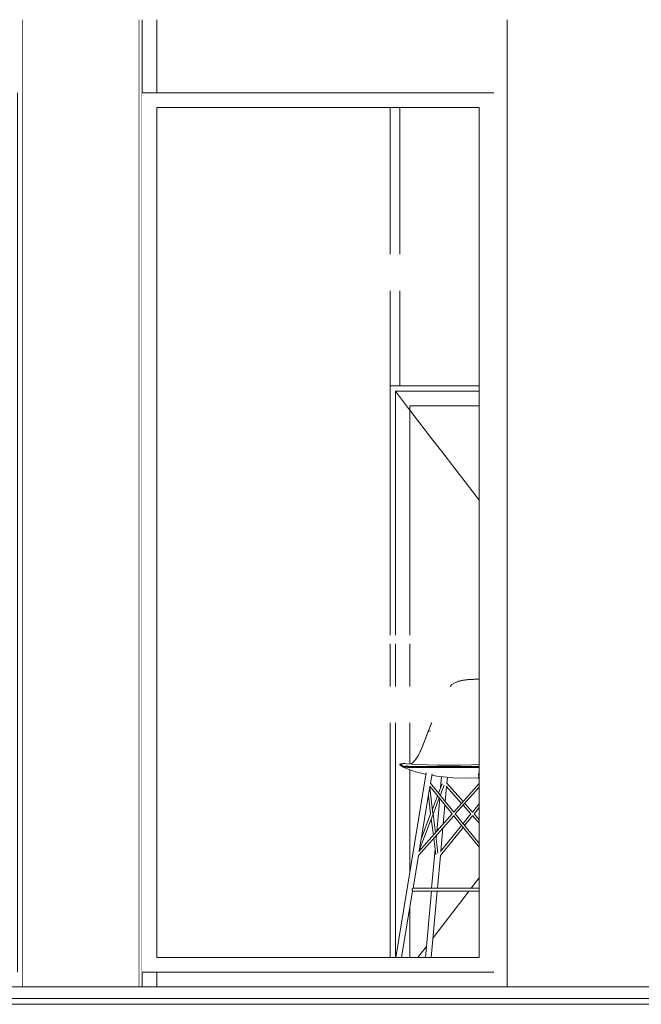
# Model space of a CAD drawing. Header units: millimetres. Extents: x -30280 to 309309, y -17460 to 4378.
# Tile 979 of 1056: x 282142 to 284262, y -9870 to -6510. Entities that reach past the tile are written whole.
import ezdxf

# ---------------------------------------------------------------- set-up
doc = ezdxf.new("R2010")
doc.units = ezdxf.units.MM
doc.header["$MEASUREMENT"] = 0
doc.linetypes.add('Wipeout_Contour', pattern=[1000, 0, -1000])
for name, color, linetype in [('10_ESTR_Fotjats', 7, 'Continuous'), ('10_ESTR_Pilars', 7, 'Continuous'), ('12_FAÇ_Façana', 7, 'Continuous'), ('Nuevo_08_E_Envans secs', 7, 'Continuous'), ('Nuevo_09_EI_Mobiliari general', 7, 'Continuous'), ('Nuevo_Puertas Archicad', 7, 'Continuous'), ('Ventanas Archicad', 7, 'Continuous')]:
    doc.layers.add(name, color=color, linetype=linetype)
for name, color, linetype, lineweight in [('10_ESTR_Fotjats_Pluma_Nº__1', 7, 'Continuous', 5), ('10_ESTR_Pilars_Pluma_Nº__88', 7, 'Continuous', 5), ('12_FAÇ_Façana_Pluma_Nº__47', 7, 'Continuous', 20), ('Nuevo_08_E_Envans secs_Pluma_Nº__47', 7, 'Continuous', 20), ('Nuevo_09_EI_Mobiliari general_Pluma_Nº__1', 7, 'Continuous', 5), ('Ventanas Archicad_Pluma_Nº__1', 7, 'Continuous', 5), ('Ventanas Archicad_Pluma_Nº__47', 7, 'Continuous', 20)]:
    doc.layers.add(name, color=color, linetype=linetype, lineweight=lineweight)
doc.layers.add('Nuevo_Puertas Archicad_Pluma_Nº__3', color=7, linetype='Continuous', lineweight=5, true_color=0xa4a4a4)
doc.layers.add('Ventanas Archicad_Pluma_Nº__3', color=7, linetype='Continuous', lineweight=5, true_color=0xa4a4a4)

# ---------------------------------------------------------------- blocks, each defined once
blk = doc.blocks.new('Elem Sección_663_7', base_point=(301400.3, -13460))
at = {"color": 254, "linetype": 'Wipeout_Contour', "lineweight": 0, "ltscale": 1129890.317617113}
blk.add_wipeout([(282149.9, -6510), (282149.9, -9810), (282549.9, -9810), (282549.9, -6510)], dxfattribs=at).dxf.layer = '10_ESTR_Pilars'
at = {"layer": '10_ESTR_Pilars_Pluma_Nº__88', "color": 7, "linetype": 'Continuous', "lineweight": 5}
for p, q in [((282149.9, -9810), (282149.9, -6510)), ((282549.9, -9810), (282549.9, -6510))]:
    blk.add_line(p, q, dxfattribs=at)
blk = doc.blocks.new('Elem Sección_666_7', base_point=(301400.3, -13460))
at = {"layer": '12_FAÇ_Façana_Pluma_Nº__47', "color": 7, "linetype": 'Continuous', "lineweight": 20}
blk.add_line((283263.8, -9710), (283263.8, -6810), dxfattribs=at)
at = {"color": 254, "linetype": 'Wipeout_Contour', "lineweight": 0, "ltscale": 1130649.740909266}
blk.add_wipeout([(282559.2, -6510), (282559.2, -6760), (282609.9, -6760), (282609.9, -6510)], dxfattribs=at).dxf.layer = '12_FAÇ_Façana'
at = {"color": 254, "linetype": 'Wipeout_Contour', "lineweight": 0, "ltscale": 1131015.544662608}
blk.add_wipeout([(282609.9, -9760), (282559.2, -9760), (282559.2, -9810), (282609.9, -9810)], dxfattribs=at).dxf.layer = '12_FAÇ_Façana'
blk = doc.blocks.new('Elem Sección_669_7', base_point=(301400.3, -13460))
at = {"layer": 'Ventanas Archicad_Pluma_Nº__1', "color": 7, "linetype": 'Continuous', "lineweight": 5}
for p, q in [((283313.8, -6810), (283313.8, -7310)), ((283313.8, -7310), (283709.2, -7310)), ((283288.8, -7435), (283288.8, -7385)), ((283288.8, -7385), (283709.2, -7385)), ((283288.8, -8785), (283288.8, -7435)), ((283338.8, -7435), (283338.8, -8785)), ((283709.2, -7435), (283338.8, -7435)), ((283288.8, -8835), (283288.8, -8785)), ((283338.8, -8785), (283709.2, -8785)), ((283709.2, -8835), (283288.8, -8835)), ((283313.8, -8910), (283313.8, -9710)), ((283709.2, -8910), (283313.8, -8910))]:
    blk.add_line(p, q, dxfattribs=at)
at = {"layer": 'Ventanas Archicad_Pluma_Nº__3', "color": 253, "linetype": 'Continuous', "lineweight": 5, "true_color": 0xa4a4a4}
for p, q in [((283288.8, -7385), (283368.1, -7435)), ((283368.1, -7435), (283709.2, -7650)), ((283368.1, -8785), (283709.2, -8570)), ((283288.8, -8835), (283368.1, -8785))]:
    blk.add_line(p, q, dxfattribs=at)
blk = doc.blocks.new('Elem Sección_677_7', base_point=(301400.3, -13460))
at = {"layer": '12_FAÇ_Façana_Pluma_Nº__47', "color": 7, "linetype": 'Continuous', "lineweight": 20}
for p, q in [((283759.2, -6510), (283759.2, -6760)), ((283759.2, -6760), (283759.2, -9760)), ((283759.2, -9760), (283759.2, -9810))]:
    blk.add_line(p, q, dxfattribs=at)
at = {"color": 254, "linetype": 'Wipeout_Contour', "lineweight": 0, "ltscale": 1138335.272756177}
blk.add_wipeout([(283804.9, -6510), (283804.9, -9810), (285119.2, -9810), (285119.2, -6510)], dxfattribs=at).dxf.layer = '12_FAÇ_Façana'
blk = doc.blocks.new('Elem Sección_678_7', base_point=(301400.3, -13460))
at = {"color": 254, "linetype": 'Wipeout_Contour', "lineweight": 0, "ltscale": 1129059.246537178}
blk.add_wipeout([(282134.2, -9810), (282149.9, -9810), (282149.9, -6510), (282134.2, -6510)], dxfattribs=at).dxf.layer = '12_FAÇ_Façana'
at = {"color": 254, "linetype": 'Wipeout_Contour', "lineweight": 0, "ltscale": 1130708.53241954}
blk.add_wipeout([(282559.2, -6510), (282549.9, -6510), (282549.9, -9810), (282559.2, -9810)], dxfattribs=at).dxf.layer = '12_FAÇ_Façana'
at = {"layer": '12_FAÇ_Façana_Pluma_Nº__47', "color": 7, "linetype": 'Continuous', "lineweight": 20}
for p, q in [((282559.2, -6510), (282559.2, -9810)), ((282134.2, -6760), (282134.2, -9760))]:
    blk.add_line(p, q, dxfattribs=at)
blk = doc.blocks.new('Elem Sección_682_7', base_point=(301400.3, -13460))
at = {"color": 254, "linetype": 'Wipeout_Contour', "lineweight": 0, "ltscale": 2266554.703565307}
blk.add_wipeout([(283759.2, -9760), (282609.9, -9760), (282609.9, -9810), (283804.9, -9810), (283804.9, -6510), (282609.9, -6510), (282609.9, -6760), (283759.2, -6760)], dxfattribs=at).dxf.layer = '12_FAÇ_Façana'
at = {"layer": '12_FAÇ_Façana_Pluma_Nº__47', "color": 7, "linetype": 'Continuous', "lineweight": 20}
for p, q in [((282609.9, -6510), (282609.9, -6760)), ((283804.9, -6510), (283804.9, -9810)), ((282609.9, -9760), (282609.9, -9810))]:
    blk.add_line(p, q, dxfattribs=at)
blk = doc.blocks.new('Elem Sección_683_7', base_point=(301400.3, -13460))
at = {"color": 254, "linetype": 'Wipeout_Contour', "lineweight": 0, "ltscale": 1130834.282163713}
blk.add_wipeout([(282609.2, -6810), (282559.2, -6810), (282559.2, -9710), (282609.2, -9710)], dxfattribs=at).dxf.layer = 'Ventanas Archicad'
at = {"color": 254, "linetype": 'Wipeout_Contour', "lineweight": 0, "ltscale": 1135432.266170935}
blk.add_wipeout([(283709.2, -9710), (283759.2, -9710), (283759.2, -6810), (283709.2, -6810)], dxfattribs=at).dxf.layer = 'Ventanas Archicad'
at = {"color": 254, "linetype": 'Wipeout_Contour', "lineweight": 0, "ltscale": 1699443.863842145}
blk.add_wipeout([(283709.2, -6810), (283759.2, -6810), (283759.2, -6760), (282559.2, -6760), (282559.2, -6810), (282609.2, -6810)], dxfattribs=at).dxf.layer = 'Ventanas Archicad'
at = {"color": 254, "linetype": 'Wipeout_Contour', "lineweight": 0, "ltscale": 1699956.988431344}
blk.add_wipeout([(282609.2, -9710), (282559.2, -9710), (282559.2, -9760), (283759.2, -9760), (283759.2, -9710), (283709.2, -9710)], dxfattribs=at).dxf.layer = 'Ventanas Archicad'
at = {"layer": 'Ventanas Archicad_Pluma_Nº__3', "color": 253, "linetype": 'Continuous', "lineweight": 5, "true_color": 0xa4a4a4}
for p, q in [((282609.9, -6760), (282559.2, -6760)), ((282559.2, -9760), (282609.9, -9760))]:
    blk.add_line(p, q, dxfattribs=at)
at = {"layer": 'Ventanas Archicad_Pluma_Nº__47', "color": 7, "linetype": 'Continuous', "lineweight": 20}
for p, q in [((282609.9, -6760), (283759.2, -6760)), ((283759.2, -9760), (282609.9, -9760))]:
    blk.add_line(p, q, dxfattribs=at)
at = {"color": 254, "linetype": 'Wipeout_Contour', "lineweight": 0, "ltscale": 1133133.274097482}
blk.add_wipeout([(282609.2, -9710), (283709.2, -9710), (283709.2, -6810), (282609.2, -6810)], dxfattribs=at).dxf.layer = 'Ventanas Archicad'
at = {"layer": 'Ventanas Archicad_Pluma_Nº__3', "color": 253, "linetype": 'Continuous', "lineweight": 5, "true_color": 0xa4a4a4}
for p, q in [((282609.2, -9710), (282609.2, -6810)), ((282609.2, -6810), (283709.2, -6810)), ((283709.2, -6810), (283709.2, -9710)), ((283709.2, -9710), (282609.2, -9710))]:
    blk.add_line(p, q, dxfattribs=at)
blk = doc.blocks.new('Elem Sección_835_7', base_point=(301400.3, -13460))
at = {"layer": 'Nuevo_Puertas Archicad_Pluma_Nº__3', "color": 253, "linetype": 'Continuous', "lineweight": 5, "true_color": 0xa4a4a4}
for p, q in [((283405.2, -7760), (283438.1, -7760)), ((283438.1, -7760), (283709.2, -7760)), ((283423.2, -7778), (283472, -7841.4)), ((283423.2, -7778), (283423.2, -7828)), ((283709.2, -7778), (283423.2, -7778)), ((283423.2, -7828), (283423.2, -8610)), ((283473.2, -8610), (283473.2, -7828)), ((283473.2, -7828), (283709.2, -7828)), ((283473.2, -7842.9), (283502.5, -7881)), ((283502.5, -7881), (283551.3, -7944.4)), ((283551.3, -7944.4), (283581.8, -7984)), ((283581.8, -7984), (283630.6, -8047.4)), ((283630.6, -8047.4), (283661.1, -8087)), ((283661.1, -8087), (283709.2, -8149.5)), ((283423.2, -8640), (283423.2, -8785)), ((283473.2, -8785), (283473.2, -8640)), ((283423.2, -8910), (283423.2, -9710)), ((283473.2, -9049.8), (283473.2, -8910)), ((283473.2, -9415.3), (283473.2, -9069.8)), ((283681.9, -9473.9), (283709.2, -9438.5)), ((283630.6, -9540.5), (283661.1, -9500.9)), ((283661.1, -9500.9), (283674.2, -9483.9)), ((283473.2, -9710), (283473.2, -9535.9)), ((283581.8, -9603.9), (283630.6, -9540.5)), ((283551.9, -9642.8), (283581.8, -9603.9)), ((283502.5, -9707), (283529.3, -9672.2)), ((283500.2, -9710), (283502.5, -9707))]:
    blk.add_line(p, q, dxfattribs=at)
blk = doc.blocks.new('Elem Sección_837_7', base_point=(301400.3, -13460))
at = {"layer": 'Nuevo_09_EI_Mobiliari general_Pluma_Nº__1', "color": 7, "linetype": 'Continuous', "lineweight": 5}
for p, q in [((283625.6, -8772.9), (283637.4, -8768.2)), ((283626.2, -8772.6), (283638.5, -8767.7)), ((283637.4, -8768.2), (283652, -8764.8)), ((283638.5, -8767.7), (283653.3, -8764.2)), ((283652, -8764.8), (283669.4, -8762.5)), ((283653.3, -8764.2), (283670.6, -8761.8)), ((283669.4, -8762.5), (283689.5, -8761.2)), ((283670.6, -8761.8), (283690.5, -8760.4)), ((283689.5, -8761.2), (283709.2, -8760.8)), ((283690.5, -8760.4), (283709.2, -8760)), ((283609.7, -8785), (283615.8, -8779.2)), ((283615.8, -8779.2), (283625.6, -8772.9)), ((283626.2, -8772.6), (283625.6, -8772.9)), ((283533.8, -8941.8), (283544.2, -8916.1)), ((283535.7, -8938.9), (283545.9, -8913.4)), ((283535.7, -8938.9), (283543.1, -8936.4)), ((283544.2, -8916.1), (283546.7, -8910)), ((283545.9, -8913.4), (283547.3, -8910)), ((283518.7, -8981.3), (283525.6, -8963.3)), ((283520.8, -8977.9), (283527.5, -8960.1)), ((283525.6, -8963.3), (283533.8, -8941.8)), ((283527.5, -8960.1), (283535.7, -8938.9)), ((283506.8, -9009.7), (283512.7, -8996.5)), ((283509, -9006.2), (283514.8, -8993)), ((283512.7, -8996.5), (283518.7, -8981.3)), ((283514.8, -8993), (283520.8, -8977.9)), ((283484, -9044.1), (283489.9, -9037.6)), ((283489.2, -9038.4), (283493.3, -9033)), ((283489.9, -9037.6), (283496.3, -9028.8)), ((283494.3, -9031.5), (283500.6, -9021.5)), ((283496.3, -9028.8), (283502.7, -9018.3)), ((283500.6, -9021.5), (283506.8, -9009.7)), ((283502.7, -9018.3), (283509, -9006.2)), ((283438, -9051.1), (283438.1, -9051)), ((283440.8, -9054.7), (283438, -9051.1)), ((283438.1, -9051), (283440.6, -9048.8)), ((283438.1, -9051), (283439, -9051.6)), ((283440.6, -9053.1), (283439, -9051.6)), ((283440.6, -9048.8), (283448.4, -9048)), ((283441.5, -9049.4), (283440.6, -9048.8)), ((283443.4, -9055), (283440.6, -9053.1)), ((283440.7, -9054.3), (283441.5, -9054.5)), ((283440.8, -9054.7), (283441.9, -9055.4)), ((283443, -9051), (283441.5, -9049.4)), ((283441.5, -9054.5), (283443, -9055.7)), ((283441.9, -9055.4), (283450.3, -9060.4)), ((283445.7, -9053), (283443, -9051)), ((283445.7, -9057.2), (283443, -9055.7)), ((283448.2, -9056.9), (283443.4, -9055)), ((283445.7, -9053), (283450.1, -9055.1)), ((283445.7, -9057.2), (283450.1, -9058.7)), ((283452.4, -9059.5), (283445.7, -9057.2)), ((283455.6, -9058.5), (283448.2, -9056.9)), ((283448.4, -9048), (283456.4, -9048.7)), ((283461.6, -9048.9), (283449, -9048.4)), ((283450.1, -9058.7), (283457, -9060)), ((283467.3, -9067.9), (283450.3, -9060.4)), ((283455.9, -9060.4), (283452.4, -9059.5)), ((283455.6, -9058.5), (283466.4, -9059.5)), ((283465.8, -9061.9), (283455.9, -9060.4)), ((283457, -9056.8), (283467.1, -9057.7)), ((283467.1, -9061), (283457, -9060)), ((283479.5, -9050.3), (283461.6, -9048.9)), ((283465.8, -9061.9), (283480, -9063.3)), ((283466.4, -9059.5), (283481.5, -9060.1)), ((283481.7, -9058.1), (283467.1, -9057.7)), ((283481.7, -9061.7), (283467.1, -9061)), ((283467.3, -9067.9), (283492.3, -9076.2)), ((283469.2, -9062.2), (283479.5, -9063.5)), ((283474.1, -9049.9), (283478.9, -9048)), ((283478.9, -9048), (283484, -9044.1)), ((283490.7, -9051.2), (283479.5, -9050.3)), ((283479.5, -9050.6), (283502.5, -9051.9)), ((283481.5, -9060.1), (283502, -9060.2)), ((283481.7, -9058.1), (283502, -9058.2)), ((283481.7, -9061.7), (283502, -9062)), ((283528.4, -9058.3), (283502, -9058.2)), ((283502, -9060.2), (283528.3, -9060.3)), ((283502, -9062), (283528.4, -9062.1)), ((283531.5, -9053), (283502.5, -9051.9)), ((283528.3, -9060.3), (283560.9, -9060.3)), ((283561.1, -9058.3), (283528.4, -9058.3)), ((283528.4, -9062.1), (283561.1, -9062.1)), ((283567, -9053.7), (283531.5, -9053)), ((283560.9, -9060.3), (283596.9, -9060.3)), ((283597.3, -9058.4), (283561.1, -9058.3)), ((283597.3, -9062.1), (283561.1, -9062.1)), ((283604.1, -9053.9), (283567, -9053.7)), ((283596.9, -9060.3), (283633.5, -9060.3)), ((283597.3, -9058.4), (283634, -9058.3)), ((283634, -9062.1), (283597.3, -9062.1)), ((283641.4, -9053.8), (283602.8, -9053.9)), ((283615.2, -9053.9), (283645.5, -9053.7)), ((283633.5, -9060.3), (283667.8, -9060.3)), ((283634, -9058.3), (283668.4, -9058.3)), ((283668.4, -9062.1), (283634, -9062.1)), ((283682.7, -9053), (283645.5, -9053.7)), ((283667.8, -9060.3), (283697, -9060.2)), ((283668.4, -9058.3), (283697.7, -9058.2)), ((283697.7, -9062), (283668.4, -9062.1)), ((283709.2, -9052), (283682.7, -9053)), ((283697, -9060.2), (283709.2, -9060.2)), ((283697.7, -9058.2), (283709.2, -9058.2)), ((283709.2, -9061.9), (283697.7, -9062)), ((283424.4, -9710), (283528.8, -9080.3)), ((283524.9, -9084.4), (283492.3, -9076.2)), ((283524.9, -9084.4), (283528, -9085)), ((283542.9, -9115.9), (283548.3, -9083.6)), ((283547.5, -9088.4), (283565.2, -9091.4)), ((283565.2, -9091.4), (283572.5, -9092.4)), ((283572.5, -9092.4), (283612.8, -9095.9)), ((283577.7, -9130.5), (283581, -9093.1)), ((283599, -9115.7), (283600.8, -9094.9)), ((283612.8, -9095.9), (283620.5, -9096.6)), ((283663.7, -9097.8), (283620.5, -9096.6)), ((283663.7, -9097.8), (283706.7, -9096.6)), ((283708.1, -9096.5), (283706.7, -9096.6)), ((283709.2, -9108.9), (283706.8, -9082.5)), ((283504.5, -9347.2), (283541.1, -9126.5)), ((283551.4, -9218.8), (283540.3, -9131.3)), ((283617.1, -9220.2), (283540.5, -9125.7)), ((283622.5, -9214.2), (283542.6, -9115.6)), ((283570.3, -9149.8), (283582.5, -9117.7)), ((283576.1, -9156.9), (283589.4, -9122.2)), ((283593.4, -9178.3), (283598, -9126.7)), ((283649, -9184.2), (283597.1, -9125.7)), ((283654.4, -9178.2), (283598.8, -9115.5)), ((283622.2, -9214.5), (283709.2, -9116.4)), ((283627.6, -9220.5), (283709.2, -9128.5)), ((283543.5, -9219.9), (283535.8, -9158.9)), ((283549.6, -9204), (283567, -9158.4)), ((283551.7, -9220.9), (283572.8, -9165.6)), ((283564.3, -9279.8), (283574.4, -9167.5)), ((283586.6, -9254.7), (283592.4, -9189.7)), ((283681.2, -9220.5), (283654.4, -9190.3)), ((283686.3, -9214.2), (283659.7, -9184.2)), ((283686, -9214.5), (283709.2, -9185.9)), ((283691.6, -9220.3), (283709.2, -9198.6)), ((283501.8, -9362.3), (283622.2, -9226.5)), ((283503.3, -9348.6), (283617.2, -9220.2)), ((283505.4, -9342.1), (283550.9, -9222.9)), ((283511.9, -9302.5), (283543.5, -9219.9)), ((283552.8, -9292.8), (283545.6, -9236.7)), ((283559.8, -9284.9), (283551.7, -9220.9)), ((283709.2, -9333.9), (283621.9, -9226.2)), ((283709.2, -9321.2), (283627.6, -9220.5)), ((283654.4, -9253.5), (283681.2, -9220.5)), ((283659.5, -9259.9), (283686.5, -9226.5)), ((283709.2, -9252.1), (283686.2, -9226.2)), ((283709.2, -9240), (283691.6, -9220.2)), ((283576.7, -9362.2), (283654.4, -9266.3)), ((283577.5, -9348.5), (283649.2, -9259.9)), ((283578.3, -9347.5), (283585.4, -9268.1)), ((283561.1, -9358.2), (283554.1, -9303.3)), ((283568.7, -9354.5), (283561.2, -9295.4)), ((283562.2, -9303.6), (283563.1, -9293.2)), ((283483.5, -9474.1), (283502.1, -9362)), ((283547, -9473.9), (283558.9, -9340.9)), ((283567, -9473.9), (283577, -9361.8)), ((283481.8, -9475), (283481.2, -9475.6)), ((283482.5, -9474.5), (283481.8, -9475)), ((283483.3, -9474.2), (283482.5, -9474.5)), ((283484.2, -9473.9), (283483.3, -9474.2)), ((283485.2, -9473.9), (283485, -9473.9)), ((283485.7, -9473.9), (283485.2, -9473.9)), ((283486.3, -9473.9), (283485.7, -9473.9)), ((283487.2, -9473.9), (283486.3, -9473.9)), ((283488.2, -9473.9), (283487.2, -9473.9)), ((283489.4, -9473.9), (283488.2, -9473.9)), ((283490.9, -9473.9), (283489.4, -9473.9)), ((283492.5, -9473.9), (283490.9, -9473.9)), ((283494.3, -9473.9), (283492.5, -9473.9)), ((283496.2, -9473.9), (283494.3, -9473.9)), ((283498.4, -9473.9), (283496.2, -9473.9)), ((283500.6, -9473.9), (283498.4, -9473.9)), ((283503.1, -9473.9), (283500.6, -9473.9)), ((283505.6, -9473.9), (283503.1, -9473.9)), ((283508.3, -9473.9), (283505.6, -9473.9)), ((283511.1, -9473.9), (283508.3, -9473.9)), ((283514, -9473.9), (283511.1, -9473.9)), ((283516.9, -9473.9), (283514, -9473.9)), ((283520, -9473.9), (283516.9, -9473.9)), ((283676.7, -9473.9), (283520, -9473.9)), ((283679.8, -9473.9), (283676.7, -9473.9)), ((283682.9, -9473.9), (283679.8, -9473.9)), ((283686.1, -9473.9), (283682.9, -9473.9)), ((283689.3, -9473.9), (283686.1, -9473.9)), ((283692.6, -9473.9), (283689.3, -9473.9)), ((283695.8, -9473.9), (283692.6, -9473.9)), ((283698.9, -9473.9), (283695.8, -9473.9)), ((283702.1, -9473.9), (283698.9, -9473.9)), ((283705.2, -9473.9), (283702.1, -9473.9)), ((283708.2, -9473.9), (283705.2, -9473.9)), ((283709.2, -9473.9), (283708.2, -9473.9)), ((283444.4, -9710), (283482, -9482.9)), ((283480.1, -9478), (283480, -9478.9)), ((283480, -9478.9), (283480.1, -9479.7)), ((283480.3, -9477.2), (283480.1, -9478)), ((283480.1, -9479.7), (283480.3, -9480.6)), ((283480.7, -9476.4), (283480.3, -9477.2)), ((283480.3, -9480.6), (283480.7, -9481.4)), ((283481.2, -9475.6), (283480.7, -9476.4)), ((283480.7, -9481.4), (283481.2, -9482.1)), ((283481.2, -9482.1), (283481.8, -9482.7)), ((283481.8, -9482.7), (283482.5, -9483.2)), ((283482.5, -9483.2), (283483.3, -9483.6)), ((283483.3, -9483.6), (283484.2, -9483.8)), ((283485.2, -9483.9), (283485, -9483.9)), ((283485.7, -9483.9), (283485.2, -9483.9)), ((283486.3, -9483.9), (283485.7, -9483.9)), ((283487.2, -9483.9), (283486.3, -9483.9)), ((283488.2, -9483.9), (283487.2, -9483.9)), ((283489.4, -9483.9), (283488.2, -9483.9)), ((283490.9, -9483.9), (283489.4, -9483.9)), ((283492.5, -9483.9), (283490.9, -9483.9)), ((283494.3, -9483.9), (283492.5, -9483.9)), ((283496.2, -9483.9), (283494.3, -9483.9)), ((283498.4, -9483.9), (283496.2, -9483.9)), ((283500.6, -9483.9), (283498.4, -9483.9)), ((283503.1, -9483.9), (283500.6, -9483.9)), ((283505.6, -9483.9), (283503.1, -9483.9)), ((283508.3, -9483.9), (283505.6, -9483.9)), ((283511.1, -9483.9), (283508.3, -9483.9)), ((283514, -9483.9), (283511.1, -9483.9)), ((283516.9, -9483.9), (283514, -9483.9)), ((283520, -9483.9), (283516.9, -9483.9)), ((283676.7, -9483.9), (283520, -9483.9)), ((283525.9, -9710), (283546.1, -9483.9)), ((283545.9, -9710), (283566.1, -9483.9)), ((283679.8, -9483.9), (283676.7, -9483.9)), ((283682.9, -9483.9), (283679.8, -9483.9)), ((283686.1, -9483.9), (283682.9, -9483.9)), ((283689.3, -9483.9), (283686.1, -9483.9)), ((283692.6, -9483.9), (283689.3, -9483.9)), ((283695.8, -9483.9), (283692.6, -9483.9)), ((283698.9, -9483.9), (283695.8, -9483.9)), ((283702.1, -9483.9), (283698.9, -9483.9)), ((283705.2, -9483.9), (283702.1, -9483.9)), ((283708.2, -9483.9), (283705.2, -9483.9)), ((283709.2, -9483.9), (283708.2, -9483.9))]:
    blk.add_line(p, q, dxfattribs=at)
blk = doc.blocks.new('Elem Sección_839_7', base_point=(301400.3, -13460))
at = {"layer": 'Nuevo_08_E_Envans secs_Pluma_Nº__47', "color": 7, "linetype": 'Continuous', "lineweight": 20}
for p, q in [((283405.2, -6810), (283405.2, -7310)), ((283405.2, -7435), (283405.2, -8610)), ((283405.2, -8640), (283405.2, -8785)), ((283405.2, -8910), (283405.2, -9710))]:
    blk.add_line(p, q, dxfattribs=at)
blk = doc.blocks.new('Elem Sección_849_7', base_point=(301400.3, -13460))
at = {"layer": '10_ESTR_Fotjats_Pluma_Nº__1', "color": 7, "linetype": 'Continuous', "lineweight": 5}
for p, q in [((285119.2, -9810), (280097.4, -9810)), ((309309, -9850), (276555.2, -9850)), ((309309, -9870), (276555.2, -9870))]:
    blk.add_line(p, q, dxfattribs=at)
blk = doc.blocks.new('Elem Sección_857_7', base_point=(301400.3, -13460))
at = {"layer": 'Nuevo_08_E_Envans secs_Pluma_Nº__47', "color": 7, "linetype": 'Continuous', "lineweight": 20}
for p, q in [((283438.1, -6810), (283438.1, -7310)), ((283438.1, -7435), (283438.1, -7760))]:
    blk.add_line(p, q, dxfattribs=at)

msp = doc.modelspace()

# ---------------------------------------------------------------- block references
at = {"layer": '10_ESTR_Pilars', "lineweight": 0}
msp.add_blockref('Elem Sección_663_7', (301400.3, -13460), dxfattribs=at)
at = {"layer": '12_FAÇ_Façana', "lineweight": 0}
msp.add_blockref('Elem Sección_677_7', (301400.3, -13460), dxfattribs=at)
at = {"layer": 'Ventanas Archicad', "lineweight": 0}
msp.add_blockref('Elem Sección_669_7', (301400.3, -13460), dxfattribs=at)

# ---------------------------------------------------------------- next in the draw order: block references
at = {"layer": '12_FAÇ_Façana', "lineweight": 0}
msp.add_blockref('Elem Sección_666_7', (301400.3, -13460), dxfattribs=at)

# ---------------------------------------------------------------- next in the draw order: block references
for name in ['Elem Sección_678_7', 'Elem Sección_682_7']:
    msp.add_blockref(name, (301400.3, -13460), dxfattribs=at)

# ---------------------------------------------------------------- next in the draw order: block references
at = {"layer": '10_ESTR_Fotjats', "lineweight": 0}
msp.add_blockref('Elem Sección_849_7', (301400.3, -13460), dxfattribs=at)
at = {"layer": 'Ventanas Archicad', "lineweight": 0}
msp.add_blockref('Elem Sección_683_7', (301400.3, -13460), dxfattribs=at)

# ---------------------------------------------------------------- next in the draw order: block references
at = {"layer": 'Nuevo_08_E_Envans secs', "lineweight": 0}
for name in ['Elem Sección_839_7', 'Elem Sección_857_7']:
    msp.add_blockref(name, (301400.3, -13460), dxfattribs=at)
at = {"layer": 'Nuevo_09_EI_Mobiliari general', "lineweight": 0}
msp.add_blockref('Elem Sección_837_7', (301400.3, -13460), dxfattribs=at)
at = {"layer": 'Nuevo_Puertas Archicad', "lineweight": 0}
msp.add_blockref('Elem Sección_835_7', (301400.3, -13460), dxfattribs=at)

doc.saveas('drawing.dxf')
